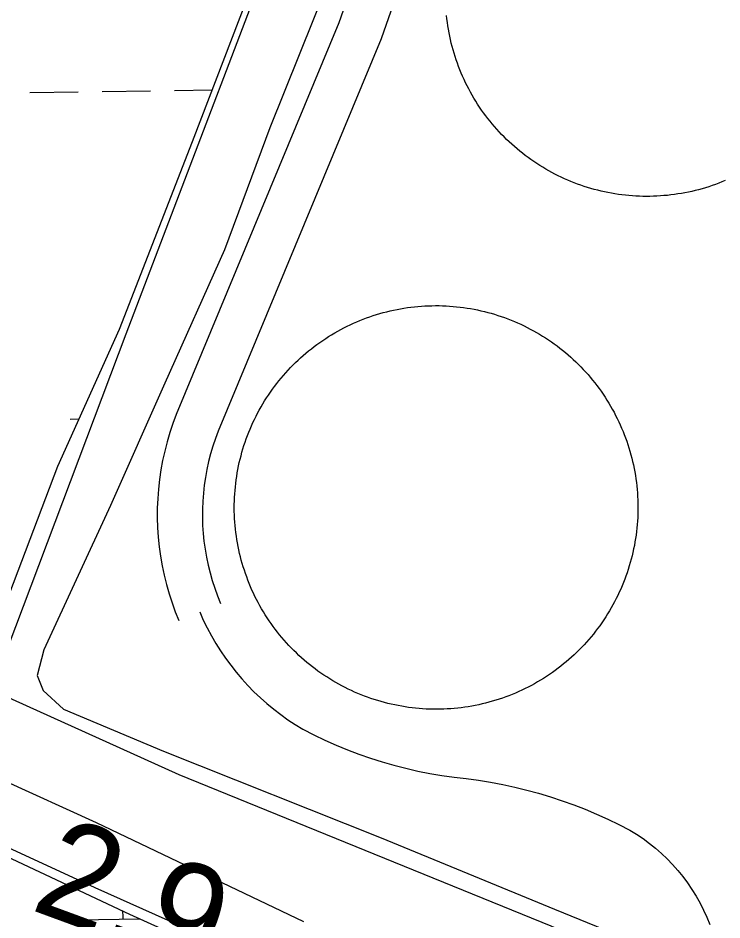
# Model space of a CAD drawing. Extents: x 3823584 to 3861785, y 301729 to 327625.
# Drawn here: x 3847011 to 3847479, y 322500 to 323099 of the extents above; entities that cross this region are included whole.
import ezdxf

# ---------------------------------------------------------------- set-up
doc = ezdxf.new("R2010")
doc.units = 0
for name, color, linetype in [('V-DOMW-TANK', 7, 'Continuous'), ('V-LEVE-TOET', 7, 'Continuous'), ('V-RIVR-EDGE', 7, 'Continuous'), ('V-RIVR-RANG', 7, 'Continuous'), ('V-ROAD-CNTR', 7, 'Continuous'), ('V-SITE-OTLN', 7, 'Continuous'), ('V-WETL-SWMP', 7, 'Continuous')]:
    doc.layers.add(name, color=color, linetype=linetype)

msp = doc.modelspace()

# ---------------------------------------------------------------- linework, layer by layer
at = {"layer": 'V-DOMW-TANK'}
for points in [[(3847454.09, 322982.91), (3847451.79, 322982.49), (3847449.48, 322982.11), (3847447.17, 322981.77), (3847444.85, 322981.47), (3847442.53, 322981.22), (3847440.21, 322981), (3847437.88, 322980.82), (3847435.54, 322980.68), (3847433.21, 322980.59), (3847430.87, 322980.53), (3847428.53, 322980.52), (3847426.2, 322980.55), (3847423.86, 322980.61), (3847421.53, 322980.72), (3847419.2, 322980.87), (3847416.86, 322981.06), (3847414.54, 322981.29), (3847412.22, 322981.56), (3847409.9, 322981.87), (3847407.59, 322982.23), (3847405.29, 322982.62), (3847402.99, 322983.05), (3847400.7, 322983.52), (3847398.42, 322984.03), (3847396.16, 322984.59), (3847393.89, 322985.18), (3847391.64, 322985.81), (3847389.4, 322986.48), (3847387.17, 322987.18), (3847384.96, 322987.93), (3847382.76, 322988.72), (3847380.57, 322989.54), (3847378.4, 322990.41), (3847376.24, 322991.31), (3847374.1, 322992.24), (3847371.98, 322993.22), (3847369.88, 322994.23), (3847367.79, 322995.28), (3847365.72, 322996.36), (3847363.67, 322997.48), (3847361.63, 322998.64), (3847359.62, 322999.83), (3847357.63, 323001.06), (3847355.67, 323002.32), (3847353.72, 323003.61), (3847351.8, 323004.94), (3847349.9, 323006.3), (3847348.03, 323007.7), (3847346.18, 323009.13), (3847344.35, 323010.59), (3847342.55, 323012.08), (3847340.78, 323013.6), (3847339.03, 323015.15), (3847337.31, 323016.74), (3847335.62, 323018.35), (3847333.96, 323019.99), (3847332.33, 323021.66), (3847330.72, 323023.37), (3847329.15, 323025.09), (3847327.61, 323026.85), (3847326.09, 323028.63), (3847324.61, 323030.43), (3847323.16, 323032.27), (3847321.75, 323034.13), (3847320.36, 323036.01), (3847319.01, 323037.91), (3847317.69, 323039.85), (3847316.4, 323041.8), (3847315.15, 323043.77), (3847313.94, 323045.77), (3847312.76, 323047.78), (3847311.61, 323049.82), (3847310.5, 323051.88), (3847309.43, 323053.95), (3847308.39, 323056.05), (3847307.39, 323058.16), (3847306.43, 323060.29), (3847305.5, 323062.43), (3847304.62, 323064.6), (3847303.76, 323066.77), (3847302.95, 323068.96), (3847302.18, 323071.17), (3847301.44, 323073.39), (3847300.75, 323075.62), (3847300.09, 323077.86), (3847299.47, 323080.11), (3847298.89, 323082.38), (3847298.35, 323084.65), (3847297.85, 323086.93), (3847297.39, 323089.22), (3847296.97, 323091.52), (3847296.59, 323093.83), (3847296.26, 323096.14), (3847295.95, 323098.46), (3847295.7, 323100.78)], [(3847480.88, 322991.02), (3847478.72, 322990.13), (3847476.54, 322989.28), (3847474.35, 322988.47), (3847472.15, 322987.7), (3847469.93, 322986.96), (3847467.7, 322986.26), (3847465.46, 322985.61), (3847463.2, 322984.98), (3847460.94, 322984.41), (3847458.66, 322983.87), (3847456.38, 322983.37), (3847454.09, 322982.91)], [(3847154.92, 322766.51), (3847154.81, 322768.85), (3847154.74, 322771.19), (3847154.72, 322773.53), (3847154.73, 322775.87), (3847154.78, 322778.21), (3847154.88, 322780.55), (3847155.01, 322782.88), (3847155.19, 322785.22), (3847155.41, 322787.55), (3847155.67, 322789.87), (3847155.96, 322792.19), (3847156.3, 322794.51), (3847156.68, 322796.82), (3847157.1, 322799.12), (3847157.56, 322801.41), (3847158.06, 322803.7), (3847158.6, 322805.98), (3847159.18, 322808.24), (3847159.8, 322810.5), (3847160.46, 322812.74), (3847161.15, 322814.98), (3847161.89, 322817.2), (3847162.66, 322819.41), (3847163.48, 322821.6), (3847164.33, 322823.78), (3847165.22, 322825.95), (3847166.14, 322828.09), (3847167.11, 322830.23), (3847168.11, 322832.34), (3847169.15, 322834.44), (3847170.22, 322836.52), (3847171.33, 322838.58), (3847172.48, 322840.62), (3847173.66, 322842.64), (3847174.88, 322844.63), (3847176.13, 322846.61), (3847177.41, 322848.56), (3847178.73, 322850.5), (3847180.09, 322852.41), (3847181.47, 322854.29), (3847182.89, 322856.15), (3847184.34, 322857.98), (3847185.83, 322859.79), (3847187.34, 322861.58), (3847188.89, 322863.33), (3847190.46, 322865.07), (3847192.07, 322866.77), (3847193.7, 322868.44), (3847195.37, 322870.08), (3847197.06, 322871.7), (3847198.78, 322873.28), (3847200.53, 322874.84), (3847202.3, 322876.36), (3847204.11, 322877.86), (3847205.93, 322879.32), (3847207.78, 322880.75), (3847209.66, 322882.14), (3847211.56, 322883.51), (3847213.49, 322884.84), (3847215.44, 322886.14), (3847217.41, 322887.4), (3847219.4, 322888.62), (3847221.41, 322889.82), (3847223.44, 322890.97), (3847225.5, 322892.09), (3847227.57, 322893.18), (3847229.66, 322894.23), (3847231.77, 322895.24), (3847233.9, 322896.22), (3847236.04, 322897.16), (3847238.2, 322898.06), (3847240.37, 322898.92), (3847242.56, 322899.75), (3847244.77, 322900.54), (3847246.98, 322901.28), (3847249.21, 322901.99), (3847251.46, 322902.66), (3847253.71, 322903.29), (3847255.97, 322903.89), (3847258.25, 322904.44), (3847260.53, 322904.95), (3847262.82, 322905.42), (3847265.12, 322905.85), (3847267.43, 322906.25), (3847269.74, 322906.6), (3847272.06, 322906.91), (3847274.39, 322907.18), (3847276.71, 322907.41), (3847279.05, 322907.6), (3847281.38, 322907.75), (3847283.72, 322907.86), (3847286.06, 322907.92), (3847288.4, 322907.95), (3847290.74, 322907.94), (3847293.08, 322907.88), (3847295.42, 322907.78), (3847297.75, 322907.65), (3847300.09, 322907.47), (3847302.42, 322907.25), (3847304.74, 322906.99)], [(3847304.74, 322906.99), (3847307.06, 322906.69), (3847309.38, 322906.35), (3847311.69, 322905.97), (3847313.99, 322905.55), (3847316.29, 322905.09), (3847318.57, 322904.59), (3847320.85, 322904.05), (3847323.12, 322903.47), (3847325.37, 322902.85), (3847327.62, 322902.19), (3847329.85, 322901.49), (3847332.08, 322900.75), (3847334.29, 322899.98), (3847336.48, 322899.16), (3847338.66, 322898.31), (3847340.82, 322897.42), (3847342.97, 322896.49), (3847345.1, 322895.53), (3847347.22, 322894.53), (3847349.32, 322893.49), (3847351.4, 322892.41), (3847353.46, 322891.3), (3847355.5, 322890.16), (3847357.52, 322888.97), (3847359.52, 322887.75), (3847361.5, 322886.5), (3847363.45, 322885.22), (3847365.38, 322883.9), (3847367.29, 322882.54), (3847369.18, 322881.15), (3847371.04, 322879.73), (3847372.87, 322878.28), (3847374.68, 322876.8), (3847376.47, 322875.28), (3847378.23, 322873.73), (3847379.96, 322872.16), (3847381.66, 322870.55), (3847383.33, 322868.91), (3847384.98, 322867.25), (3847386.59, 322865.55), (3847388.18, 322863.83), (3847389.74, 322862.09), (3847391.26, 322860.31), (3847392.75, 322858.51), (3847394.22, 322856.68), (3847395.65, 322854.83), (3847397.05, 322852.95), (3847398.41, 322851.05), (3847399.74, 322849.12), (3847401.04, 322847.17), (3847402.3, 322845.2), (3847403.53, 322843.21), (3847404.73, 322841.2), (3847405.88, 322839.17), (3847407, 322837.11), (3847408.09, 322835.04), (3847409.14, 322832.95), (3847410.16, 322830.84), (3847411.13, 322828.71), (3847412.07, 322826.56), (3847412.98, 322824.41), (3847413.84, 322822.23), (3847414.67, 322820.04), (3847415.46, 322817.84), (3847416.2, 322815.62), (3847416.91, 322813.39), (3847417.58, 322811.15), (3847418.22, 322808.89), (3847418.81, 322806.63), (3847419.36, 322804.35), (3847419.88, 322802.07), (3847420.35, 322799.78), (3847420.79, 322797.48), (3847421.18, 322795.17), (3847421.53, 322792.86), (3847421.84, 322790.54), (3847422.12, 322788.21), (3847422.35, 322785.89), (3847422.54, 322783.55), (3847422.69, 322781.22), (3847422.79, 322778.88), (3847422.87, 322776.54), (3847422.89, 322774.2), (3847422.88, 322771.86), (3847422.82, 322769.52), (3847422.73, 322767.18), (3847422.59, 322764.85), (3847422.42, 322762.51), (3847422.2, 322760.18), (3847421.94, 322757.86), (3847421.64, 322755.54), (3847421.3, 322753.22), (3847420.93, 322750.91), (3847420.51, 322748.61), (3847420.04, 322746.32), (3847419.54, 322744.03), (3847419.01, 322741.75), (3847418.43, 322739.48), (3847417.81, 322737.23), (3847417.15, 322734.98)], [(3847228.29, 322654.24), (3847226.21, 322655.32), (3847224.15, 322656.43), (3847222.11, 322657.57), (3847220.09, 322658.76), (3847218.09, 322659.97), (3847216.11, 322661.23), (3847214.16, 322662.51), (3847212.23, 322663.83), (3847210.31, 322665.19), (3847208.43, 322666.58), (3847206.57, 322668), (3847204.74, 322669.45), (3847202.92, 322670.93), (3847201.14, 322672.45), (3847199.38, 322673.99), (3847197.65, 322675.57), (3847195.95, 322677.18), (3847194.27, 322678.81), (3847192.63, 322680.48), (3847191.02, 322682.17), (3847189.43, 322683.89), (3847187.87, 322685.64), (3847186.35, 322687.42), (3847184.85, 322689.22), (3847183.39, 322691.04), (3847181.96, 322692.9), (3847180.56, 322694.78), (3847179.2, 322696.68), (3847177.87, 322698.6), (3847176.57, 322700.55), (3847175.31, 322702.52), (3847174.08, 322704.52), (3847172.88, 322706.53), (3847171.73, 322708.56), (3847170.6, 322710.62), (3847169.52, 322712.69), (3847168.46, 322714.79), (3847167.45, 322716.89), (3847166.47, 322719.02), (3847165.53, 322721.16), (3847164.63, 322723.32), (3847163.77, 322725.5), (3847162.94, 322727.69), (3847162.15, 322729.89), (3847161.4, 322732.11), (3847160.69, 322734.34), (3847160.02, 322736.58), (3847159.39, 322738.83), (3847158.8, 322741.1), (3847158.24, 322743.37), (3847157.73, 322745.66), (3847157.26, 322747.95), (3847156.82, 322750.25), (3847156.43, 322752.56), (3847156.08, 322754.87), (3847155.77, 322757.19), (3847155.49, 322759.52), (3847155.26, 322761.84), (3847155.07, 322764.17), (3847154.92, 322766.51)], [(3847417.15, 322734.98), (3847416.46, 322732.75), (3847415.72, 322730.53), (3847414.94, 322728.32), (3847414.13, 322726.13), (3847413.28, 322723.95), (3847412.39, 322721.78), (3847411.46, 322719.63), (3847410.5, 322717.5), (3847409.5, 322715.39), (3847408.46, 322713.29), (3847407.39, 322711.21), (3847406.28, 322709.15), (3847405.13, 322707.11), (3847403.95, 322705.09), (3847402.73, 322703.1), (3847401.48, 322701.12), (3847400.19, 322699.16), (3847398.88, 322697.23), (3847397.52, 322695.32), (3847396.13, 322693.44), (3847394.71, 322691.58), (3847393.27, 322689.74), (3847391.78, 322687.93), (3847390.27, 322686.15), (3847388.72, 322684.39), (3847387.15, 322682.66), (3847385.54, 322680.96), (3847383.9, 322679.29), (3847382.24, 322677.64), (3847380.55, 322676.03), (3847378.83, 322674.44), (3847377.08, 322672.89), (3847375.3, 322671.36), (3847373.5, 322669.87), (3847371.68, 322668.41), (3847369.82, 322666.98), (3847367.95, 322665.58), (3847366.04, 322664.22), (3847364.12, 322662.89), (3847362.17, 322661.59), (3847360.2, 322660.33), (3847358.21, 322659.1), (3847356.2, 322657.91), (3847354.17, 322656.75), (3847352.11, 322655.63), (3847350.04, 322654.55), (3847347.95, 322653.5), (3847345.84, 322652.48), (3847343.71, 322651.51), (3847341.57, 322650.57), (3847339.41, 322649.67), (3847337.23, 322648.8), (3847335.04, 322647.98), (3847332.84, 322647.19), (3847330.62, 322646.45), (3847328.4, 322645.73), (3847326.15, 322645.06), (3847323.9, 322644.43), (3847321.63, 322643.84), (3847319.36, 322643.29), (3847317.08, 322642.78), (3847314.79, 322642.31), (3847312.49, 322641.87), (3847310.18, 322641.48), (3847307.87, 322641.13), (3847305.55, 322640.82), (3847303.22, 322640.55), (3847300.89, 322640.32), (3847298.56, 322640.13), (3847296.22, 322639.98), (3847293.89, 322639.87), (3847291.55, 322639.8), (3847289.21, 322639.78), (3847286.87, 322639.79), (3847284.53, 322639.85), (3847282.19, 322639.94), (3847279.85, 322640.08), (3847277.52, 322640.26), (3847275.19, 322640.48), (3847272.87, 322640.74), (3847270.54, 322641.04), (3847268.23, 322641.38), (3847265.92, 322641.76), (3847263.62, 322642.18), (3847261.32, 322642.64), (3847259.04, 322643.14), (3847256.76, 322643.68), (3847254.49, 322644.26), (3847252.23, 322644.88), (3847249.99, 322645.54), (3847247.75, 322646.24), (3847245.53, 322646.97), (3847243.32, 322647.75), (3847241.13, 322648.56), (3847238.95, 322649.41), (3847236.78, 322650.3), (3847234.64, 322651.23), (3847232.5, 322652.2), (3847230.39, 322653.2), (3847228.29, 322654.24)]]:
    msp.add_lwpolyline(points, dxfattribs=at)
at = {"layer": 'V-LEVE-TOET'}
for points in [[(3847290.2, 323402.73), (3847318.19, 323391.44), (3847322.73, 323385.71), (3847321.58, 323377.95), (3847303.42, 323330.03), (3847226.86, 323146.98), (3847178.26, 323026.03), (3847148.22, 322945), (3847108.63, 322856.5), (3847072.5, 322775.09), (3847028.16, 322679.18), (3847023.83, 322662.16), (3847027.77, 322652.26), (3847041.34, 322639.88), (3847107.61, 322611.95), (3847252.35, 322554.27), (3847367.52, 322506.91), (3847461.45, 322468.65)], [(3847201.03, 322498.59), (3847063.27, 322564.35), (3846938.4, 322620.92), (3846834.82, 322663.26), (3846733.79, 322707.23), (3846622.09, 322760.71), (3846574.78, 322783.04), (3846559.65, 322790.28), (3846541.96, 322797.81), (3846481.47, 322823.87), (3846367.22, 322876.05), (3846276.43, 322922.04), (3846167.23, 322983.23), (3846063.52, 323039.68), (3845959.47, 323098.68), (3845891.87, 323131.41)], [(3848019.52, 322150.8), (3847891.86, 322198.05), (3847787.67, 322237.18), (3847646.18, 322289.44), (3847572.53, 322317.31), (3847479.27, 322352.05), (3847368.65, 322393.36), (3847247.72, 322440.36), (3847134.14, 322489.02), (3847062.19, 322521.06), (3846957.92, 322569.17), (3846860.72, 322615.09), (3846804.7, 322642.79), (3846708.83, 322683.28), (3846639.32, 322714.39), (3846575.27, 322744.9), (3846497.39, 322779.46), (3846406.95, 322821.92), (3846315.21, 322865.97), (3846201.25, 322922), (3846133.96, 322956.65), (3846060.22, 322995.1), (3845967.78, 323045.87), (3845894.35, 323085.28)]]:
    msp.add_lwpolyline(points, dxfattribs=at)
at = {"layer": 'V-RIVR-EDGE'}
msp.add_spline([(3846130.51, 322871.93), (3846155.18, 322857.92), (3846177.47, 322846.31), (3846200.95, 322832.3), (3846219.65, 322818.71), (3846229.19, 322809.92), (3846229.58, 322806.33), (3846224.75, 322786.41), (3846222.73, 322776.46), (3846223.09, 322760.91), (3846228.63, 322743.36), (3846234.19, 322736.18), (3846243.36, 322735.36), (3846248.14, 322737.74), (3846272.86, 322741.66), (3846286.03, 322748), (3846298.78, 322747.57), (3846304.75, 322743.57), (3846305.52, 322730.42), (3846314.23, 322709.28), (3846324.55, 322690.12), (3846334.87, 322674.15), (3846340.84, 322673.74), (3846342.84, 322676.13), (3846343.25, 322680.51), (3846336.91, 322692.48), (3846336.92, 322696.47), (3846341.31, 322700.04), (3846349.29, 322702.41), (3846358.84, 322699.2), (3846373.56, 322686.81), (3846377.94, 322687.6), (3846381.14, 322691.97), (3846381.15, 322695.16), (3846377.59, 322704.74), (3846378.79, 322708.32), (3846384.78, 322714.28), (3846391.97, 322718.25), (3846403.92, 322717.42), (3846422.25, 322713.79), (3846427.02, 322711.79), (3846426.61, 322707.8), (3846422.22, 322704.62), (3846421.81, 322699.84), (3846421.8, 322695.46), (3846428.56, 322689.07), (3846431.34, 322686.67), (3846432.92, 322681.08), (3846436.88, 322667.52), (3846444.04, 322664.32), (3846445.64, 322667.1), (3846446.45, 322670.69), (3846444.87, 322677.07), (3846438.53, 322692.23), (3846437.75, 322699.01), (3846442.56, 322710.55), (3846451.75, 322717.31), (3846462.13, 322725.65), (3846470.92, 322735.99), (3846481.32, 322750.71), (3846488.9, 322753.08), (3846495.27, 322751.87), (3846502.42, 322743.08), (3846505.98, 322732.32), (3846515.92, 322722.73), (3846536.23, 322714.7), (3846560.91, 322704.28), (3846584.39, 322689.08), (3846610.64, 322667.49), (3846624.94, 322647.53), (3846634.45, 322625.99), (3846636.41, 322614.82), (3846636.38, 322600.87), (3846633.96, 322588.53), (3846631.55, 322580.56), (3846631.52, 322572.19), (3846629.52, 322565.82), (3846620.35, 322565.44), (3846602.41, 322563.5), (3846598.81, 322558.72), (3846598.8, 322552.35), (3846607.14, 322542.36), (3846614.3, 322538.36), (3846619.88, 322538.35), (3846633.47, 322551.46), (3846643.07, 322566.19), (3846649.49, 322583.31), (3846655.9, 322596.84), (3846669.06, 322601.99), (3846687, 322605.53), (3846696.17, 322603.92), (3846706.5, 322594.32), (3846709.68, 322587.94), (3846737.89, 322555.19), (3846750.59, 322535.23), (3846754.52, 322510.51), (3846755.27, 322492.98), (3846759.64, 322486.99), (3846766.42, 322486.57), (3846772.81, 322492.53), (3846793.2, 322520.78), (3846803.2, 322533.51), (3846807.59, 322536.69), (3846817.56, 322540.65), (3846831.91, 322539.02), (3846852.61, 322532.19), (3846866.96, 322532.95), (3846875.73, 322534.52), (3846882.5, 322532.91), (3846894.83, 322522.12), (3846894.41, 322512.96), (3846880.8, 322489.88), (3846870.78, 322466.39), (3846862.35, 322442.89), (3846863.54, 322439.7), (3846867.91, 322434.51), (3846867.9, 322429.33), (3846871.05, 322412.98), (3846873.83, 322408.59), (3846879.8, 322406.98), (3846883.79, 322409.76), (3846891, 322422.5), (3846902.59, 322435.22), (3846918.97, 322451.12), (3846922.96, 322452.31), (3846928.53, 322451.9), (3846934.5, 322446.3), (3846936.08, 322440.72), (3846930.83, 322413.63), (3846930.82, 322411.24), (3846934.41, 322410.83), (3846939.19, 322410.82), (3846941.99, 322414.8), (3846950.01, 322432.71), (3846955.59, 322434.29), (3846966.36, 322438.25), (3846975.94, 322445.01), (3846986.71, 322446.97), (3846995.48, 322447.75), (3847007.43, 322446.12), (3847021.38, 322445.29), (3847033.32, 322440.08), (3847046.05, 322430.09), (3847048.03, 322424.5), (3847047.61, 322416.93), (3847046.39, 322408.56), (3847047.98, 322403.78), (3847053.95, 322400.57), (3847061.12, 322401.75), (3847069.89, 322402.53), (3847080.65, 322402.5), (3847090.62, 322404.87), (3847097.4, 322407.24), (3847105.77, 322405.63), (3847107.34, 322397.65), (3847106.52, 322388.89), (3847096.92, 322371.77), (3847085.71, 322353.87), (3847078.91, 322343.52), (3847077.69, 322333.96), (3847080.85, 322321.2), (3847083.23, 322316.41), (3847080.41, 322302.87), (3847081.98, 322296.09), (3847080.77, 322290.51), (3847077.16, 322280.16), (3847075.93, 322264.62), (3847075.9, 322253.46), (3847077.48, 322248.28), (3847082.26, 322245.08), (3847088.63, 322245.86), (3847101.42, 322257.78), (3847107, 322259.76), (3847118.96, 322260.13), (3847138.09, 322262.87), (3847146.88, 322268.83), (3847149.69, 322279.58), (3847148.13, 322291.54), (3847148.54, 322297.12), (3847152.54, 322303.89), (3847156.56, 322315.03), (3847163.74, 322320.99), (3847172.13, 322326.95), (3847175.31, 322326.15), (3847176.5, 322320.96), (3847172.08, 322306.63), (3847172.07, 322303.04), (3847172.46, 322301.05), (3847175.25, 322300.24), (3847188, 322297.42), (3847195.96, 322294.21), (3847206.31, 322290.6), (3847218.26, 322286.59), (3847228.21, 322282.58), (3847235.37, 322275.38), (3847234.96, 322269.81), (3847207, 322245.56), (3847189.42, 322229.67), (3847186.62, 322226.09), (3847185.82, 322221.31), (3847192.57, 322213.32), (3847204.91, 322204.92), (3847211.68, 322204.9), (3847217.66, 322206.08), (3847228.05, 322216.42), (3847241.25, 322238.31), (3847248.85, 322249.05), (3847254.04, 322250.63), (3847262.4, 322246.62), (3847262.39, 322242.64), (3847264.35, 322232.27), (3847269.1, 322215.52), (3847273.07, 322212.32), (3847277.86, 322215.5), (3847282.67, 322223.86), (3847290.25, 322230.21), (3847300.23, 322236.17), (3847307.41, 322238.94), (3847320.57, 322240.5), (3847337.32, 322244.45), (3847344.49, 322244.43), (3847357.63, 322238.42), (3847361.59, 322230.84), (3847367.12, 322208.9), (3847361.51, 322196.56), (3847358.3, 322187.8), (3847357.88, 322178.24), (3847362.24, 322171.85), (3847371.01, 322169.84), (3847383.77, 322174.99), (3847396.53, 322177.35), (3847402.11, 322175.34), (3847402.09, 322167.77), (3847404.44, 322153.01), (3847409.6, 322143.04), (3847416.36, 322138.64), (3847425.13, 322139.02), (3847443.86, 322136.18), (3847455.8, 322131.37), (3847474.49, 322115.38), (3847478.87, 322114.97), (3847485.83, 322118.89)], degree=3, dxfattribs=at)
at = {"layer": 'V-ROAD-CNTR'}
for points in [[(3847266.63, 323217.37), (3847224.16, 323095.86), (3847116.17, 322835.64), (3847113.93, 322829.66), (3847111.89, 322823.6), (3847110.08, 322817.47), (3847108.47, 322811.28), (3847107.1, 322805.04), (3847105.94, 322798.75), (3847105.01, 322792.43), (3847104.3, 322786.08), (3847103.81, 322779.7), (3847103.55, 322773.31), (3847103.52, 322766.92), (3847103.72, 322760.54), (3847104.14, 322754.15), (3847104.79, 322747.79), (3847105.66, 322741.46), (3847106.75, 322735.16), (3847108.08, 322728.9), (3847109.61, 322722.7), (3847111.37, 322716.56), (3847113.34, 322710.48), (3847115.53, 322704.47), (3847117.84, 322698.79)], [(3847295.84, 323210.03), (3847252.2, 323085.16), (3847144.08, 322824.61), (3847142.2, 322819.61), (3847140.5, 322814.56), (3847138.99, 322809.45), (3847137.65, 322804.29), (3847136.51, 322799.09), (3847135.54, 322793.85), (3847134.76, 322788.57), (3847134.17, 322783.28), (3847133.77, 322777.96), (3847133.55, 322772.64), (3847133.53, 322767.31), (3847133.69, 322761.98), (3847134.04, 322756.66), (3847134.58, 322751.36), (3847135.31, 322746.08), (3847136.22, 322740.83), (3847137.32, 322735.61), (3847138.6, 322730.44), (3847140.07, 322725.31), (3847141.71, 322720.24), (3847143.54, 322715.24), (3847145.64, 322710.05)], [(3847131.74, 322704.42), (3847134.13, 322699.07), (3847136.71, 322693.81), (3847139.47, 322688.64), (3847142.42, 322683.57), (3847145.54, 322678.61), (3847148.84, 322673.76), (3847152.31, 322669.04), (3847155.94, 322664.44), (3847159.73, 322659.97), (3847163.68, 322655.64), (3847167.78, 322651.45), (3847172.03, 322647.41), (3847176.41, 322643.52), (3847180.93, 322639.79), (3847185.58, 322636.22), (3847190.36, 322632.82), (3847195.25, 322629.59), (3847200.25, 322626.53), (3847207.51, 322622.82), (3847214.87, 322619.31), (3847222.33, 322616.01), (3847229.87, 322612.91), (3847237.49, 322610.02), (3847245.2, 322607.33), (3847252.97, 322604.87), (3847260.81, 322602.62), (3847268.7, 322600.58), (3847276.65, 322598.76), (3847284.65, 322597.17), (3847292.69, 322595.79), (3847300.76, 322594.63), (3847308.86, 322593.7), (3847316.97, 322592.6), (3847325.04, 322591.29), (3847333.08, 322589.77), (3847341.08, 322588.04), (3847349.02, 322586.1), (3847356.92, 322583.95), (3847364.75, 322581.59), (3847372.52, 322579.03), (3847380.22, 322576.27), (3847387.84, 322573.31), (3847395.39, 322570.15), (3847402.85, 322566.79), (3847410.21, 322563.23), (3847417.49, 322559.49), (3847421.95, 322556.74), (3847426.29, 322553.82), (3847430.51, 322550.71), (3847434.59, 322547.42), (3847438.53, 322543.97), (3847442.32, 322540.36), (3847445.95, 322536.58), (3847449.43, 322532.66), (3847452.73, 322528.6), (3847455.86, 322524.4), (3847458.81, 322520.07), (3847461.57, 322515.62), (3847464.15, 322511.06), (3847466.53, 322506.4), (3847468.71, 322501.64), (3847470.69, 322496.79)]]:
    msp.add_lwpolyline(points, dxfattribs=at)
at = {"layer": 'V-SITE-OTLN'}
msp.add_lwpolyline([(3848094.78, 322170.38), (3847619.96, 322340.68), (3847544.37, 322383.47), (3847515.75, 322405.29), (3847492.83, 322422.33), (3847440.74, 322461.2), (3847365.23, 322495.71), (3847118.02, 322596.29), (3846993.33, 322652.44), (3847082.97, 322889.2), (3847206.33, 323213.19), (3847275.05, 323397.33), (3847332.55, 323373.38), (3847422.56, 323338.31), (3847672.56, 323232.92), (3847910.66, 323148.12), (3848021.31, 323119.44)], dxfattribs=at)
at = {"layer": 'V-WETL-SWMP'}
for p, q in [((3847169.95, 323129.41), (3847126.64, 323016.66)), ((3847018.95, 323049.44), (3847050.95, 323049.93)), ((3847066.95, 323050.18), (3847098.94, 323050.67)), ((3847114.94, 323050.92), (3847139.95, 323051.3)), ((3847126.64, 323016.66), (3847078.3, 322891.99)), ((3847078.3, 322891.99), (3847037.18, 322801.02)), ((3847045.71, 322832.58), (3847051.49, 322832.67)), ((3847037.18, 322801.02), (3846978.04, 322645)), ((3847050.89, 322499.99), (3847091.83, 322500.62))]:
    msp.add_line(p, q, dxfattribs=at)
msp.add_lwpolyline([(3845863.94, 323097.3), (3846024.49, 323009.69), (3846151.34, 322941.16), (3846293.92, 322871.72), (3846417.03, 322812.05), (3846548.52, 322751.95), (3846659.53, 322698.46), (3846831.46, 322626.14), (3846965.35, 322559.84), (3847085.18, 322503.62), (3847213.72, 322445.5), (3847333.48, 322397.58), (3847471.05, 322345.47), (3847575.31, 322307.29), (3847673.22, 322271.82), (3847776.71, 322231.26), (3847887.28, 322193.13), (3847983.6, 322158.83)], dxfattribs=at)
msp.add_arc((3847045.64, 322500.38), 35.25, 0.11154, 8.90388, dxfattribs=at)

# ---------------------------------------------------------------- texts
at = {"layer": 'V-RIVR-RANG'}
msp.add_text('2.9', height=67, rotation=339.81833, dxfattribs=at).set_placement((3847018.23, 322507.04))

doc.saveas('drawing.dxf')
